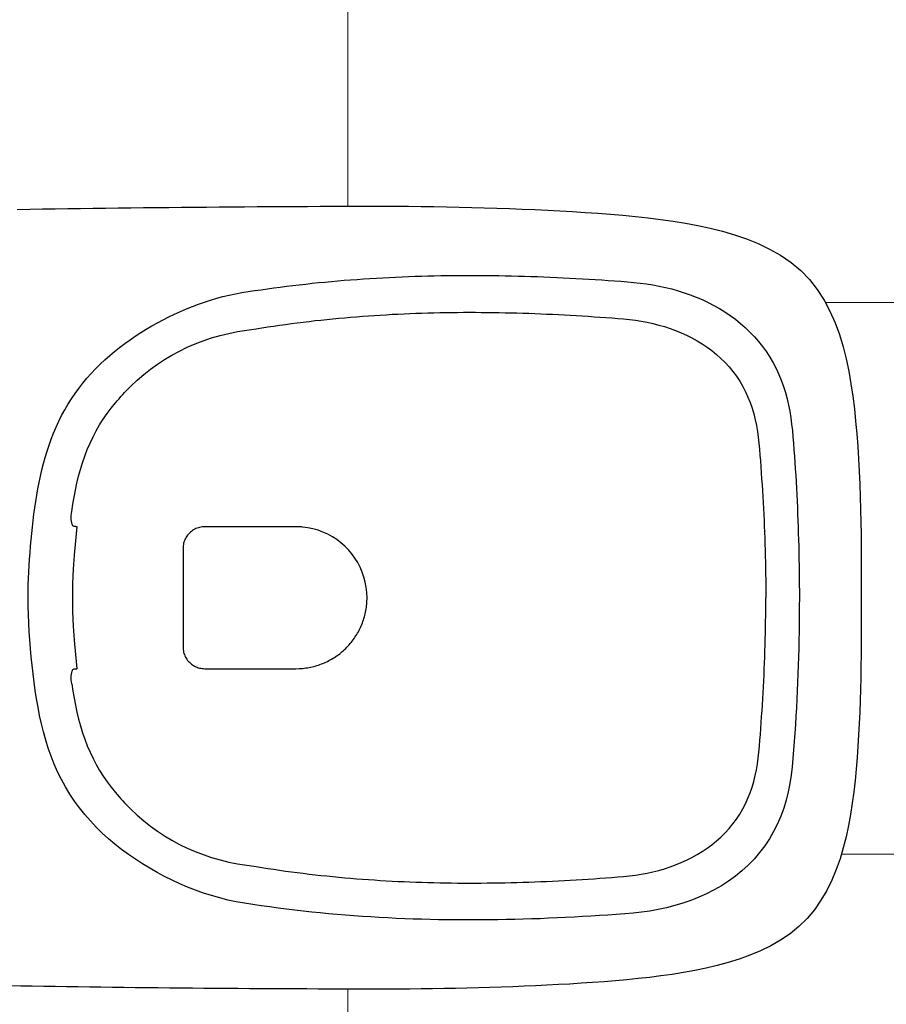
# Model space of a CAD drawing. Header units: millimetres. Extents: x -604189 to 881711, y -381903 to -7297.
# Tile 390 of 656: x -581944 to -581545, y -165205 to -164752. Entities that reach past the tile are written whole.
import ezdxf

# ---------------------------------------------------------------- set-up
doc = ezdxf.new("R2010")
doc.units = ezdxf.units.MM
doc.header["$LTSCALE"] = 100
doc.linetypes.add('0.5_0.5', pattern=[1, 0.5, -0.5])
doc.linetypes.add('ACAD_ISO04W100', pattern=[30.5, 24, -3, 0.5, -3])
doc.layers.get('Defpoints').update_dxf_attribs({"color": 30})
doc.layers.add('OPIS', color=7, linetype='Continuous')
doc.layers.add('strop osie', color=80, linetype='ACAD_ISO04W100', lineweight=5)
doc.styles.get("Standard").update_dxf_attribs({"font": 'romans.shx', "width": 0.5})
doc.dimstyles.new('1 50', dxfattribs={"dimtxt": 150, "dimasz": 80, "dimexe": 1, "dimexo": 1, "dimgap": 20, "dimtad": 1, "dimdec": 0, "dimlfac": 0.1, "dimtxsty": 'Standard', "dimblk": 'ARCHTICK', "dimcen": 200, "dimclrd": 2, "dimadec": 1, "dimazin": 0, "dimtfac": 1, "dimtdec": 0, "dimtmove": 0, "dimatfit": 3, "dimldrblk": 'ARCHTICK', "dimfxl": 120, "dimfxlon": 1, "dimtfill": 1, "dimarcsym": 0})

# ---------------------------------------------------------------- blocks, each defined once
blk = doc.blocks.new('_ArchTick')
at = {"layer": 'strop osie', "color": 0, "const_width": 0.15}
blk.add_lwpolyline([(-0.5, -0.5), (0.5, 0.5)], dxfattribs=at)
blk = doc.blocks.new('*D3294')
at = {"layer": 'Defpoints', "color": 0, "linetype": 'ByBlock', "lineweight": 5, "transparency": 16777216}
for p in [(-595783.13, -159420.3), (-593748.92, -159420.3), (-552118.94, -179940.3)]:
    blk.add_point(p, dxfattribs=at)
at = {"layer": 'OPIS', "color": 0, "linetype": 'Continuous', "lineweight": -2, "transparency": 16777216}
for p, q in [((-595723.13, -159420.3), (-595784.13, -159420.3)), ((-595723.13, -179940.3), (-595784.13, -179940.3))]:
    blk.add_line(p, q, dxfattribs=at)
at = {"layer": 'OPIS', "color": 2, "lineweight": -2, "transparency": 16777216}
blk.add_line((-595783.13, -179940.3), (-595783.13, -159420.3), dxfattribs=at)
at = {"layer": 'OPIS', "color": 2, "linetype": 'ByBlock', "lineweight": -2, "transparency": 16777216, "xscale": 80, "yscale": 80, "zscale": 80}
for p, rotation in [((-595783.13, -159420.3), 90), ((-595783.13, -179940.3), 270)]:
    blk.add_blockref('_ArchTick', p, dxfattribs=dict(at, rotation=rotation))
at = {"layer": 'OPIS', "color": 0, "linetype": 'ByBlock', "lineweight": 13, "transparency": 16777216, "insert": (-595878.13, -169680.3), "char_height": 150, "attachment_point": 5, "rotation": 90, "bg_fill": 3, "box_fill_scale": 1.1, "bg_fill_color": 256, "bg_fill_true_color": 13158600, "bg_fill_transparency": 0}
blk.add_mtext('2052', dxfattribs=at)

msp = doc.modelspace()

# ---------------------------------------------------------------- dimensions: what is measured, and where the dimension line sits
at = {"layer": 'OPIS', "color": 0, "linetype": 'ByBlock', "lineweight": 13}
dim = msp.add_linear_dim(base=(-595783.13, -159420.3), p1=(-552118.94, -179940.3), p2=(-593748.92, -159420.3), angle=90, dimstyle='1 50', override={"dimtmove": 1, "dimfxl": 60, "dimarcsym": 1}, dxfattribs=at)
dim.commit()
dim.dimension.update_dxf_attribs({"geometry": '*D3294', "text_midpoint": (-595878.13, -169680.3)})

# ---------------------------------------------------------------- next in the draw order: hatches: boundary and pattern name
at = {"layer": 'OPIS', "linetype": '0.5_0.5', "lineweight": 13}
h = msp.add_hatch(dxfattribs=at)
h.set_pattern_fill('ANSI37', color=0, scale=130)
h.set_pattern_definition([(45, (-597218.54, 256668.8), (-291.85832, 291.85832), []), (135, (-597218.54, 256668.8), (-291.85832, -291.85832), [])])
edge = h.paths.add_edge_path(flags=16)
edge.add_line((-570958.92, -168985.28), (-571058.92, -168985.28))
edge.add_line((-571058.92, -168985.28), (-572598.92, -168985.28))
edge.add_line((-572598.92, -168985.28), (-572598.92, -170470.3))
edge.add_line((-572598.92, -170470.3), (-570825.76, -170470.3))
edge.add_arc((-570508.92, -170339.1), 342.94, 180, 202.4936, ccw=False)
edge.add_arc((-570508.92, -170339.1), 342.94, 90, 180, ccw=False)
edge.add_line((-570508.92, -169996.16), (-570508.92, -169764.7))
edge.add_arc((-570058.92, -168985.28), 900, 180, 240, ccw=False)
edge = h.paths.add_edge_path(flags=17)
edge.add_line((-569358.92, -170085.28), (-569358.92, -168985.28))
edge.add_line((-569358.92, -168985.28), (-569358.92, -168985.28))
edge.add_line((-569358.92, -168985.28), (-569958.92, -168985.28))
edge.add_line((-569958.92, -168985.28), (-570058.92, -168985.28))
edge.add_line((-570058.92, -168985.28), (-570058.92, -168925.28))
edge.add_line((-570058.92, -168925.28), (-569958.92, -168925.28))
edge.add_line((-569958.92, -168925.28), (-569958.92, -168865.28))
edge.add_line((-569958.92, -168865.28), (-569358.92, -168865.28))
edge.add_line((-569358.92, -168865.28), (-569358.92, -166865.28))
edge.add_line((-569358.92, -166865.28), (-574098.92, -166865.29))
edge.add_line((-574098.92, -166865.29), (-574098.91, -171970.3))
edge.add_line((-574098.91, -171970.3), (-572608.91, -171970.3))
edge.add_line((-572608.91, -171970.3), (-571504.91, -170590.3))
edge.add_line((-571504.91, -170590.3), (-572718.92, -170590.3))
edge.add_line((-572718.92, -170590.3), (-572718.92, -168865.28))
edge.add_line((-572718.92, -168865.28), (-571058.92, -168865.28))
edge.add_line((-571058.92, -168865.28), (-571058.92, -168925.28))
edge.add_line((-571058.92, -168925.28), (-570958.92, -168925.28))
edge.add_line((-570958.92, -168925.28), (-570958.92, -168985.28))
edge.add_arc((-570058.92, -168985.28), 900, 180, 240)
edge.add_line((-570508.92, -169764.7), (-570508.92, -169996.16))
edge.add_arc((-570508.92, -170339.1), 342.94, 0, 90, ccw=False)
edge.add_arc((-570508.92, -170339.1), 342.94, 208.9799, 360, ccw=False)
edge.add_line((-570808.91, -170505.25), (-570808.91, -171171.09))
edge.add_arc((-570808.91, -171220.3), 49.21, 0, 90, ccw=False)
edge.add_arc((-570808.91, -171220.3), 49.21, 270, 360, ccw=False)
edge.add_line((-570808.91, -171269.51), (-570808.91, -171970.3))
edge.add_line((-570808.91, -171970.3), (-569358.91, -171970.3))
edge.add_line((-569358.91, -171970.3), (-569358.92, -170085.28))
h.paths.add_polyline_path([(-561118.92, -159870.3), (-590334.66, -159870.3), (-590334.66, -161470.3), (-562318.92, -161470.3), (-562318.92, -172095.29), (-561118.92, -172095.29), (-561118.92, -168350.3), (-552073.92, -168350.3), (-552073.92, -167150.3), (-561118.92, -167150.3)])
h.paths.add_polyline_path([(-572856.93, -169813.68), (-569451.07, -169813.68), (-569451.07, -169408.68), (-572856.93, -169408.68)], flags=16)
at = {"layer": 'OPIS', "linetype": 'ByBlock', "lineweight": 15}
h = msp.add_hatch(dxfattribs=at)
h.set_pattern_fill('ANSI37', color=0, scale=80, angle=45)
h.set_pattern_definition([(90, (-298582.96, 32475.8), (-254, 0), []), (180, (-298582.96, 32475.8), (-3e-14, -254), [])])
edge = h.paths.add_edge_path()
edge.add_arc((-579589.09, -167378.93), 50, 0, 90)
edge.add_line((-579589.09, -167328.93), (-579794.09, -167328.93))
edge.add_arc((-579794.09, -167378.93), 50, 89.9996, 180)
edge.add_line((-579844.09, -167378.93), (-579844.09, -167822.93))
edge.add_arc((-579794.09, -167822.93), 50, 180, 270)
edge.add_line((-579794.09, -167872.93), (-579589.09, -167872.93))
edge.add_arc((-579589.09, -167822.93), 50, 270.0014, 360)
edge.add_line((-579539.09, -167822.93), (-579539.09, -167378.93))
edge = h.paths.add_edge_path()
edge.add_arc((-579589.09, -167378.93), 50, 0, 90)
edge.add_line((-579589.09, -167328.93), (-579794.09, -167328.93))
edge.add_arc((-579794.09, -167378.93), 50, 89.9996, 180)
edge.add_line((-579844.09, -167378.93), (-579844.09, -167822.93))
edge.add_arc((-579794.09, -167822.93), 50, 180, 270)
edge.add_line((-579794.09, -167872.93), (-579589.09, -167872.93))
edge.add_arc((-579589.09, -167822.93), 50, 270.0014, 360)
edge.add_line((-579539.09, -167822.93), (-579539.09, -167378.93))
edge = h.paths.add_edge_path()
edge.add_line((-579899.09, -167300.93), (-579424.09, -167300.93))
edge.add_line((-579424.09, -167300.93), (-579424.09, -167900.93))
edge.add_line((-579424.09, -167900.93), (-579898.79, -167900.93))
edge.add_arc((-579899.09, -167892.94), 8, 180, 272.1285, ccw=False)
edge.add_line((-579907.09, -167892.94), (-579907.09, -167308.93))
edge.add_arc((-579899.09, -167308.93), 8, 90.0036, 180, ccw=False)
h.paths.add_polyline_path([(-581519.93, -164217.83), (-581520, -164223.09), (-581520.08, -164228.35), (-581520.16, -164233.62), (-581520.24, -164238.88), (-581520.32, -164244.14), (-581520.4, -164249.41), (-581520.49, -164254.67), (-581520.58, -164259.93), (-581520.67, -164265.19), (-581520.77, -164270.46), (-581520.86, -164275.72), (-581520.96, -164280.98), (-581521.06, -164286.24), (-581521.17, -164291.51), (-581521.28, -164296.77), (-581521.39, -164302.03), (-581521.5, -164307.29), (-581521.61, -164312.56), (-581521.73, -164317.82), (-581521.85, -164323.08), (-581521.97, -164328.34), (-581522.1, -164333.6), (-581522.22, -164338.87), (-581522.35, -164344.13), (-581522.49, -164349.39), (-581522.62, -164354.65), (-581522.76, -164359.91), (-581522.9, -164365.17), (-581523.04, -164370.44), (-581523.19, -164375.7), (-581523.34, -164380.96), (-581523.49, -164386.22), (-581523.64, -164391.48), (-581523.8, -164396.74), (-581523.95, -164402), (-581874.49, -164402), (-581874.66, -164396.2), (-581874.83, -164390.39), (-581875, -164384.59), (-581875.17, -164378.78), (-581875.33, -164372.98), (-581875.49, -164367.17), (-581875.64, -164361.36), (-581875.8, -164355.56), (-581875.95, -164349.75), (-581876.09, -164343.95), (-581876.23, -164338.14), (-581876.37, -164332.33), (-581876.51, -164326.53), (-581876.65, -164320.72), (-581876.78, -164314.91), (-581876.9, -164309.11), (-581877.03, -164303.3), (-581877.15, -164297.49), (-581877.27, -164291.69), (-581877.38, -164285.88), (-581877.5, -164280.07), (-581877.61, -164274.27), (-581877.71, -164268.46), (-581877.82, -164262.65), (-581877.92, -164256.85), (-581878.01, -164251.04), (-581878.11, -164245.23), (-581878.2, -164239.42), (-581878.29, -164233.62), (-581878.37, -164227.81), (-581878.45, -164222), (-581878.53, -164216.2), (-581878.61, -164210.39), (-581878.68, -164204.58), (-581878.75, -164198.77), (-581878.82, -164192.97), (-581878.88, -164187.16), (-581878.94, -164181.35), (-581879, -164175.54), (-581879.05, -164169.74), (-581879.1, -164163.93), (-581879.15, -164158.12), (-581879.19, -164152.31), (-581879.23, -164146.5), (-581879.27, -164140.7), (-581879.3, -164134.89), (-581879.33, -164129.08), (-581879.36, -164123.27), (-581879.39, -164117.46), (-581879.41, -164111.66), (-581879.44, -164105.85), (-581879.46, -164100.04), (-581879.47, -164094.23), (-581879.48, -164088.43), (-581879.47, -164082.62), (-581879.45, -164076.81), (-581879.41, -164071), (-581879.35, -164065.19), (-581879.27, -164059.39), (-581879.17, -164053.58), (-581879.05, -164047.77), (-581878.92, -164041.97), (-581878.76, -164036.16), (-581878.58, -164030.36), (-581878.38, -164024.55), (-581878.16, -164018.75), (-581877.91, -164012.94), (-581877.64, -164007.14), (-581877.34, -164001.34), (-581877.01, -163995.54), (-581876.64, -163989.75), (-581876.24, -163983.95), (-581875.8, -163978.16), (-581875.3, -163972.38), (-581874.75, -163966.59), (-581874.13, -163960.82), (-581873.42, -163955.06), (-581872.6, -163949.31), (-581871.67, -163943.57), (-581870.6, -163937.87), (-581869.36, -163932.19), (-581867.94, -163926.56), (-581866.3, -163920.99), (-581864.42, -163915.5), (-581862.25, -163910.11), (-581859.74, -163904.87), (-581856.87, -163899.82), (-581853.58, -163895.04), (-581849.85, -163890.59), (-581845.67, -163886.56), (-581841.11, -163882.98), (-581836.22, -163879.83), (-581831.1, -163877.11), (-581825.78, -163874.76), (-581820.34, -163872.76), (-581814.78, -163871.06), (-581809.15, -163869.64), (-581803.47, -163868.44), (-581797.75, -163867.44), (-581792, -163866.6), (-581786.23, -163865.9), (-581780.46, -163865.3), (-581774.67, -163864.78), (-581768.88, -163864.33), (-581763.09, -163863.96), (-581757.29, -163863.65), (-581751.49, -163863.39), (-581745.68, -163863.19), (-581739.87, -163863.03), (-581734.07, -163862.91), (-581728.26, -163862.82), (-581722.45, -163862.76), (-581716.65, -163862.73), (-581710.84, -163862.71), (-581705.03, -163862.7), (-581699.22, -163862.7), (-581693.96, -163862.7), (-581688.69, -163862.7), (-581683.43, -163862.72), (-581678.17, -163862.74), (-581672.9, -163862.79), (-581667.64, -163862.85), (-581662.38, -163862.94), (-581657.12, -163863.06), (-581651.86, -163863.22), (-581646.6, -163863.41), (-581641.34, -163863.64), (-581636.08, -163863.92), (-581630.83, -163864.25), (-581625.58, -163864.63), (-581620.33, -163865.08), (-581615.1, -163865.59), (-581609.86, -163866.17), (-581604.64, -163866.85), (-581599.44, -163867.64), (-581594.26, -163868.58), (-581589.12, -163869.68), (-581584.01, -163870.97), (-581578.97, -163872.47), (-581574.01, -163874.23), (-581569.15, -163876.26), (-581564.44, -163878.59), (-581559.9, -163881.25), (-581555.58, -163884.27), (-581551.55, -163887.65), (-581547.86, -163891.39), (-581544.53, -163895.47), (-581541.57, -163899.82), (-581538.95, -163904.39), (-581536.64, -163909.11), (-581534.61, -163913.97), (-581532.82, -163918.92), (-581531.24, -163923.94), (-581529.85, -163929.02), (-581528.64, -163934.14), (-581527.56, -163939.29), (-581526.62, -163944.47), (-581525.78, -163949.66), (-581525.05, -163954.88), (-581524.4, -163960.1), (-581523.82, -163965.33), (-581523.3, -163970.57), (-581522.84, -163975.81), (-581522.42, -163981.06), (-581522.04, -163986.31), (-581521.69, -163991.56), (-581521.36, -163996.81), (-581521.07, -164002.07), (-581520.8, -164007.32), (-581520.55, -164012.58), (-581520.32, -164017.84), (-581520.12, -164023.1), (-581519.93, -164028.36), (-581519.76, -164033.62), (-581519.61, -164038.88), (-581519.47, -164044.14), (-581519.35, -164049.41), (-581519.25, -164054.67), (-581519.17, -164059.93), (-581519.1, -164065.19), (-581519.04, -164070.46), (-581519, -164075.72), (-581518.98, -164080.98), (-581518.96, -164086.25), (-581518.96, -164091.51), (-581518.97, -164096.77), (-581518.99, -164102.04), (-581519.01, -164107.3), (-581519.03, -164112.56), (-581519.06, -164117.83), (-581519.08, -164123.09), (-581519.11, -164128.35), (-581519.13, -164133.62), (-581519.16, -164138.88), (-581519.2, -164144.14), (-581519.23, -164149.41), (-581519.27, -164154.67), (-581519.31, -164159.93), (-581519.35, -164165.2), (-581519.4, -164170.46), (-581519.45, -164175.72), (-581519.5, -164180.99), (-581519.55, -164186.25), (-581519.61, -164191.51), (-581519.67, -164196.78), (-581519.73, -164202.04), (-581519.79, -164207.3), (-581519.86, -164212.57)])
h.paths.add_polyline_path([(-582118.92, -164407.05), (-579418.92, -164407.05), (-579418.92, -162910.78), (-582118.92, -162910.78)])
h.paths.add_polyline_path([(-581950.72, -164839.22), (-581944.91, -164839.13), (-581939.1, -164839.03), (-581933.3, -164838.94), (-581927.49, -164838.85), (-581921.68, -164838.77), (-581915.87, -164838.69), (-581910.07, -164838.61), (-581904.26, -164838.53), (-581898.45, -164838.46), (-581892.64, -164838.39), (-581886.84, -164838.32), (-581881.03, -164838.26), (-581875.22, -164838.2), (-581869.41, -164838.14), (-581863.61, -164838.09), (-581857.8, -164838.04), (-581851.99, -164837.99), (-581846.18, -164837.95), (-581840.37, -164837.91), (-581834.57, -164837.87), (-581828.76, -164837.84), (-581822.95, -164837.81), (-581817.14, -164837.78), (-581811.34, -164837.75), (-581805.53, -164837.73), (-581799.72, -164837.7), (-581793.91, -164837.68), (-581788.1, -164837.67), (-581782.3, -164837.66), (-581776.49, -164837.67), (-581770.68, -164837.69), (-581764.87, -164837.73), (-581759.06, -164837.79), (-581753.26, -164837.87), (-581747.45, -164837.97), (-581741.64, -164838.09), (-581735.84, -164838.22), (-581730.03, -164838.38), (-581724.23, -164838.56), (-581718.42, -164838.76), (-581712.62, -164838.98), (-581706.81, -164839.23), (-581701.01, -164839.5), (-581695.21, -164839.8), (-581689.41, -164840.13), (-581683.62, -164840.5), (-581677.82, -164840.9), (-581672.03, -164841.35), (-581666.25, -164841.84), (-581660.46, -164842.39), (-581654.69, -164843.01), (-581648.93, -164843.72), (-581643.18, -164844.54), (-581637.44, -164845.47), (-581631.74, -164846.54), (-581626.06, -164847.78), (-581620.43, -164849.2), (-581614.86, -164850.84), (-581609.37, -164852.72), (-581603.98, -164854.9), (-581598.74, -164857.4), (-581593.69, -164860.27), (-581588.91, -164863.56), (-581584.46, -164867.29), (-581580.43, -164871.47), (-581576.85, -164876.04), (-581573.7, -164880.92), (-581570.98, -164886.04), (-581568.63, -164891.36), (-581566.63, -164896.8), (-581564.93, -164902.36), (-581563.51, -164907.99), (-581562.31, -164913.67), (-581561.31, -164919.39), (-581560.47, -164925.14), (-581559.77, -164930.91), (-581559.17, -164936.68), (-581558.65, -164942.47), (-581558.2, -164948.26), (-581557.83, -164954.05), (-581557.52, -164959.85), (-581557.26, -164965.66), (-581557.06, -164971.46), (-581556.9, -164977.27), (-581556.78, -164983.07), (-581556.69, -164988.88), (-581556.63, -164994.69), (-581556.6, -165000.5), (-581556.58, -165006.3), (-581556.57, -165012.11), (-581556.57, -165017.92), (-581556.57, -165023.18), (-581556.57, -165028.45), (-581556.59, -165033.71), (-581556.61, -165038.97), (-581556.66, -165044.24), (-581556.72, -165049.5), (-581556.81, -165054.76), (-581556.93, -165060.02), (-581557.09, -165065.29), (-581557.28, -165070.55), (-581557.51, -165075.8), (-581557.79, -165081.06), (-581558.12, -165086.31), (-581558.5, -165091.56), (-581558.95, -165096.81), (-581559.46, -165102.05), (-581560.04, -165107.28), (-581560.72, -165112.5), (-581561.51, -165117.7), (-581562.45, -165122.88), (-581563.55, -165128.03), (-581564.84, -165133.13), (-581566.34, -165138.17), (-581568.1, -165143.13), (-581570.13, -165147.99), (-581572.46, -165152.71), (-581575.12, -165157.24), (-581578.14, -165161.56), (-581581.52, -165165.59), (-581585.26, -165169.28), (-581589.34, -165172.61), (-581593.69, -165175.57), (-581598.26, -165178.19), (-581602.98, -165180.5), (-581607.84, -165182.53), (-581612.79, -165184.32), (-581617.81, -165185.9), (-581622.89, -165187.29), (-581628.01, -165188.51), (-581633.16, -165189.58), (-581638.34, -165190.52), (-581643.53, -165191.36), (-581648.75, -165192.09), (-581653.97, -165192.74), (-581659.2, -165193.32), (-581664.44, -165193.84), (-581669.68, -165194.3), (-581674.93, -165194.72), (-581680.18, -165195.1), (-581685.43, -165195.46), (-581690.68, -165195.78), (-581695.94, -165196.07), (-581701.19, -165196.34), (-581706.45, -165196.59), (-581711.71, -165196.82), (-581716.97, -165197.03), (-581722.23, -165197.21), (-581727.49, -165197.38), (-581732.75, -165197.53), (-581738.01, -165197.67), (-581743.28, -165197.79), (-581748.54, -165197.89), (-581753.8, -165197.97), (-581759.06, -165198.05), (-581764.33, -165198.1), (-581769.59, -165198.14), (-581774.85, -165198.17), (-581780.12, -165198.18), (-581785.38, -165198.18), (-581790.64, -165198.17), (-581795.91, -165198.15), (-581801.17, -165198.13), (-581806.43, -165198.11), (-581811.7, -165198.08), (-581816.96, -165198.06), (-581822.22, -165198.03), (-581827.49, -165198.01), (-581832.75, -165197.98), (-581838.01, -165197.94), (-581843.28, -165197.91), (-581848.54, -165197.87), (-581853.8, -165197.83), (-581859.07, -165197.79), (-581864.33, -165197.74), (-581869.59, -165197.69), (-581874.86, -165197.64), (-581880.12, -165197.59), (-581885.38, -165197.53), (-581890.65, -165197.47), (-581895.91, -165197.41), (-581901.17, -165197.35), (-581906.44, -165197.28), (-581911.7, -165197.21), (-581916.96, -165197.14), (-581922.23, -165197.06), (-581927.49, -165196.99), (-581932.75, -165196.91), (-581938.01, -165196.82), (-581943.28, -165196.74), (-581948.54, -165196.65), (-581953.8, -165196.56), (-581959.06, -165196.47), (-581964.33, -165196.38), (-581969.59, -165196.28), (-581974.85, -165196.18), (-581980.11, -165196.08), (-581985.38, -165195.97), (-581990.64, -165195.86), (-581995.9, -165195.76), (-582001.16, -165195.64), (-582006.43, -165195.53), (-582011.69, -165195.41), (-582016.95, -165195.29), (-582022.21, -165195.17), (-582027.47, -165195.04), (-582032.74, -165194.92), (-582038, -165194.79), (-582043.26, -165194.65), (-582048.52, -165194.52), (-582053.78, -165194.38), (-582059.04, -165194.24), (-582064.31, -165194.1), (-582069.57, -165193.95), (-582074.83, -165193.8), (-582080.09, -165193.65), (-582085.35, -165193.5), (-582090.61, -165193.35), (-582095.87, -165193.19), (-582095.87, -164842.65), (-582090.07, -164842.48), (-582084.26, -164842.31), (-582078.46, -164842.14), (-582072.65, -164841.97), (-582066.85, -164841.81), (-582061.04, -164841.65), (-582055.23, -164841.5), (-582049.43, -164841.35), (-582043.62, -164841.2), (-582037.82, -164841.05), (-582032.01, -164840.91), (-582026.2, -164840.77), (-582020.4, -164840.63), (-582014.59, -164840.5), (-582008.78, -164840.36), (-582002.98, -164840.24), (-581997.17, -164840.11), (-581991.37, -164839.99), (-581985.56, -164839.87), (-581979.75, -164839.76), (-581973.94, -164839.64), (-581968.14, -164839.53), (-581962.33, -164839.43), (-581956.52, -164839.32)])
edge = h.paths.add_edge_path()
edge.add_arc((-581748.92, -162268.54), 50, 0, 90.0004)
edge.add_line((-581748.92, -162218.54), (-581953.92, -162218.54))
edge.add_arc((-581953.92, -162268.54), 50, 90.0009, 180)
edge.add_line((-582003.92, -162268.54), (-582003.92, -162712.54))
edge.add_arc((-581953.92, -162712.54), 50, 180, 270.0022)
edge.add_line((-581953.92, -162762.54), (-581748.92, -162762.54))
edge.add_arc((-581748.92, -162712.54), 50, 270.0009, 360)
edge.add_line((-581698.92, -162712.54), (-581698.92, -162268.54))
edge = h.paths.add_edge_path()
edge.add_arc((-581748.92, -161668.54), 50, 0, 90.0004)
edge.add_line((-581748.92, -161618.54), (-581953.92, -161618.54))
edge.add_arc((-581953.92, -161668.54), 50, 90.0009, 180)
edge.add_line((-582003.92, -161668.54), (-582003.92, -162112.54))
edge.add_arc((-581953.92, -162112.54), 50, 180, 270.0022)
edge.add_line((-581953.92, -162162.54), (-581748.92, -162162.54))
edge.add_arc((-581748.92, -162112.54), 50, 270.0009, 360)
edge.add_line((-581698.92, -162112.54), (-581698.92, -161668.54))
h.paths.add_polyline_path([(-582118.92, -162790.54), (-579418.92, -162790.54), (-579418.92, -161590.54), (-582118.92, -161590.54)])
edge = h.paths.add_edge_path()
edge.add_arc((-579794.09, -168270), 50, 89.9996, 180)
edge.add_line((-579844.09, -168270), (-579844.09, -168714))
edge.add_arc((-579794.09, -168714), 50, 180, 270)
edge.add_line((-579794.09, -168764), (-579589.09, -168764))
edge.add_arc((-579589.09, -168714), 50, 270.0014, 360)
edge.add_line((-579539.09, -168714), (-579539.09, -168270))
edge.add_arc((-579589.09, -168270), 50, 0, 90)
edge.add_line((-579589.09, -168220), (-579794.09, -168220))
edge = h.paths.add_edge_path()
edge.add_arc((-579589.09, -169161.08), 50, 0, 90)
edge.add_line((-579589.09, -169111.08), (-579794.09, -169111.08))
edge.add_arc((-579794.09, -169161.08), 50, 89.9996, 180)
edge.add_line((-579844.09, -169161.08), (-579844.09, -169605.08))
edge.add_arc((-579794.09, -169605.08), 50, 180, 270)
edge.add_line((-579794.09, -169655.08), (-579589.09, -169655.08))
edge.add_arc((-579589.09, -169605.08), 50, 270.0014, 360)
edge.add_line((-579539.09, -169605.08), (-579539.09, -169161.08))
edge = h.paths.add_edge_path()
edge.add_arc((-579794.09, -170052.15), 50, 89.9996, 180)
edge.add_line((-579844.09, -170052.15), (-579844.09, -170496.15))
edge.add_arc((-579794.09, -170496.15), 50, 180, 270)
edge.add_line((-579794.09, -170546.15), (-579589.09, -170546.15))
edge.add_arc((-579589.09, -170496.15), 50, 270.0014, 360)
edge.add_line((-579539.09, -170496.15), (-579539.09, -170052.15))
edge.add_arc((-579589.09, -170052.15), 50, 0, 90)
edge.add_line((-579589.09, -170002.15), (-579794.09, -170002.15))
edge = h.paths.add_edge_path()
edge.add_arc((-579794.09, -170943.22), 50, 89.9996, 180)
edge.add_line((-579844.09, -170943.22), (-579844.09, -171387.22))
edge.add_arc((-579794.09, -171387.22), 50, 180, 270)
edge.add_line((-579794.09, -171437.22), (-579589.09, -171437.22))
edge.add_arc((-579589.09, -171387.22), 50, 270.0014, 360)
edge.add_line((-579539.09, -171387.22), (-579539.09, -170943.22))
edge.add_arc((-579589.09, -170943.22), 50, 0, 90)
edge.add_line((-579589.09, -170893.22), (-579794.09, -170893.22))
h.paths.add_polyline_path([(-579418.92, -164527.29), (-582118.92, -164527.29), (-582118.92, -171970.3), (-579418.92, -171970.3)])

# ---------------------------------------------------------------- next in the draw order: linework, layer by layer
at = {"color": 0}
for points in [[(-581944.91, -164839.13), (-581939.1, -164839.03), (-581933.3, -164838.94), (-581927.49, -164838.85), (-581921.68, -164838.77), (-581915.87, -164838.69), (-581910.07, -164838.61), (-581904.26, -164838.53), (-581898.45, -164838.46), (-581892.64, -164838.39), (-581886.84, -164838.32), (-581881.03, -164838.26), (-581875.22, -164838.2), (-581869.41, -164838.14), (-581863.61, -164838.09), (-581857.8, -164838.04), (-581851.99, -164837.99), (-581846.18, -164837.95), (-581840.37, -164837.91), (-581834.57, -164837.87), (-581828.76, -164837.84), (-581822.95, -164837.81), (-581817.14, -164837.78), (-581811.34, -164837.75), (-581805.53, -164837.73), (-581799.72, -164837.7), (-581793.91, -164837.68), (-581788.1, -164837.67), (-581782.3, -164837.66), (-581776.49, -164837.67), (-581770.68, -164837.69), (-581764.87, -164837.73), (-581759.06, -164837.79), (-581753.26, -164837.87), (-581747.45, -164837.97), (-581741.64, -164838.09), (-581735.84, -164838.22), (-581730.03, -164838.38), (-581724.23, -164838.56), (-581718.42, -164838.76), (-581712.62, -164838.98), (-581706.81, -164839.23), (-581701.01, -164839.5), (-581695.21, -164839.8), (-581689.41, -164840.13), (-581683.62, -164840.5), (-581677.82, -164840.9), (-581672.03, -164841.35), (-581666.25, -164841.84), (-581660.46, -164842.39), (-581654.69, -164843.01), (-581648.93, -164843.72), (-581643.18, -164844.54), (-581637.44, -164845.47), (-581631.74, -164846.54), (-581626.06, -164847.78), (-581620.43, -164849.2), (-581614.86, -164850.84), (-581609.37, -164852.72), (-581603.98, -164854.9), (-581598.74, -164857.4), (-581593.69, -164860.27), (-581588.91, -164863.56), (-581584.46, -164867.29), (-581580.43, -164871.47), (-581576.85, -164876.04), (-581573.7, -164880.92), (-581570.98, -164886.04), (-581568.63, -164891.36), (-581566.63, -164896.8), (-581564.93, -164902.36), (-581563.51, -164907.99), (-581562.31, -164913.67), (-581561.31, -164919.39), (-581560.47, -164925.14), (-581559.77, -164930.91), (-581559.17, -164936.68), (-581558.65, -164942.47), (-581558.2, -164948.26), (-581557.83, -164954.05), (-581557.52, -164959.85), (-581557.26, -164965.66), (-581557.06, -164971.46), (-581556.9, -164977.27), (-581556.78, -164983.07), (-581556.69, -164988.88), (-581556.63, -164994.69), (-581556.6, -165000.5), (-581556.58, -165006.3), (-581556.57, -165012.11), (-581556.57, -165017.92), (-581556.57, -165023.18), (-581556.57, -165028.45), (-581556.59, -165033.71), (-581556.61, -165038.97), (-581556.66, -165044.24), (-581556.72, -165049.5), (-581556.81, -165054.76), (-581556.93, -165060.02), (-581557.09, -165065.29), (-581557.28, -165070.55), (-581557.51, -165075.8), (-581557.79, -165081.06), (-581558.12, -165086.31), (-581558.5, -165091.56), (-581558.95, -165096.81), (-581559.46, -165102.05), (-581560.04, -165107.28), (-581560.72, -165112.5), (-581561.51, -165117.7), (-581562.45, -165122.88), (-581563.55, -165128.03), (-581564.84, -165133.13), (-581566.34, -165138.17), (-581568.1, -165143.13), (-581570.13, -165147.99), (-581572.46, -165152.71), (-581575.12, -165157.24), (-581578.14, -165161.56), (-581581.52, -165165.59), (-581585.26, -165169.28), (-581589.34, -165172.61), (-581593.69, -165175.57), (-581598.26, -165178.19), (-581602.98, -165180.5), (-581607.84, -165182.53), (-581612.79, -165184.32), (-581617.81, -165185.9), (-581622.89, -165187.29), (-581628.01, -165188.51), (-581633.16, -165189.58), (-581638.34, -165190.52), (-581643.53, -165191.36), (-581648.75, -165192.09), (-581653.97, -165192.74), (-581659.2, -165193.32), (-581664.44, -165193.84), (-581669.68, -165194.3), (-581674.93, -165194.72), (-581680.18, -165195.1), (-581685.43, -165195.46), (-581690.68, -165195.78), (-581695.94, -165196.07), (-581701.19, -165196.34), (-581706.45, -165196.59), (-581711.71, -165196.82), (-581716.97, -165197.03), (-581722.23, -165197.21), (-581727.49, -165197.38), (-581732.75, -165197.53), (-581738.01, -165197.67), (-581743.28, -165197.79), (-581748.54, -165197.89), (-581753.8, -165197.97), (-581759.06, -165198.05), (-581764.33, -165198.1), (-581769.59, -165198.14), (-581774.85, -165198.17), (-581780.12, -165198.18), (-581785.38, -165198.18), (-581790.64, -165198.17), (-581795.91, -165198.15), (-581801.17, -165198.13), (-581806.43, -165198.11), (-581811.7, -165198.08), (-581816.96, -165198.06), (-581822.22, -165198.03), (-581827.49, -165198.01), (-581832.75, -165197.98), (-581838.01, -165197.94), (-581843.28, -165197.91), (-581848.54, -165197.87), (-581853.8, -165197.83), (-581859.07, -165197.79), (-581864.33, -165197.74), (-581869.59, -165197.69), (-581874.86, -165197.64), (-581880.12, -165197.59), (-581885.38, -165197.53), (-581890.65, -165197.47), (-581895.91, -165197.41), (-581901.17, -165197.35), (-581906.44, -165197.28), (-581911.7, -165197.21), (-581916.96, -165197.14), (-581922.23, -165197.06), (-581927.49, -165196.99), (-581932.75, -165196.91), (-581938.01, -165196.82), (-581943.28, -165196.74), (-581948.54, -165196.65)], [(-581899.73, -164928.23), (-581898.91, -164927.26), (-581898.08, -164926.3), (-581897.23, -164925.35), (-581896.38, -164924.41), (-581895.52, -164923.48), (-581892.68, -164920.57), (-581889.75, -164917.81), (-581886.73, -164915.2), (-581883.62, -164912.74), (-581880.42, -164910.42), (-581877.14, -164908.25), (-581873.76, -164906.23), (-581870.29, -164904.36), (-581866.74, -164902.63), (-581863.09, -164901.05), (-581859.36, -164899.62), (-581855.54, -164898.34), (-581851.62, -164897.21), (-581847.62, -164896.22), (-581843.53, -164895.39), (-581839.35, -164894.7), (-581835.07, -164894.15), (-581832.37, -164893.68), (-581829.66, -164893.26), (-581826.94, -164892.85), (-581824.22, -164892.46), (-581821.51, -164892.08), (-581818.79, -164891.71), (-581816.07, -164891.35), (-581813.35, -164891.01), (-581810.62, -164890.68), (-581807.9, -164890.37), (-581805.18, -164890.07), (-581802.45, -164889.78), (-581799.72, -164889.51), (-581797, -164889.24), (-581794.27, -164889), (-581791.54, -164888.76), (-581788.81, -164888.54), (-581786.08, -164888.33), (-581783.35, -164888.13), (-581780.61, -164887.94), (-581777.88, -164887.77), (-581775.15, -164887.61), (-581772.42, -164887.45), (-581769.68, -164887.32), (-581766.95, -164887.19), (-581764.22, -164887.07), (-581761.48, -164886.97), (-581758.75, -164886.88), (-581756.01, -164886.79), (-581753.28, -164886.72), (-581750.55, -164886.66), (-581747.81, -164886.61), (-581745.08, -164886.58), (-581742.34, -164886.55), (-581739.61, -164886.53), (-581736.88, -164886.52), (-581734.14, -164886.52), (-581731.41, -164886.54), (-581728.68, -164886.56), (-581725.94, -164886.59), (-581723.21, -164886.64), (-581720.48, -164886.69), (-581717.75, -164886.75), (-581715.01, -164886.82), (-581712.28, -164886.9), (-581709.55, -164886.99), (-581706.82, -164887.09), (-581704.09, -164887.2), (-581701.36, -164887.31), (-581698.63, -164887.44), (-581695.9, -164887.57), (-581693.18, -164887.71), (-581690.45, -164887.86), (-581687.72, -164888.02), (-581684.99, -164888.19), (-581682.27, -164888.36), (-581679.54, -164888.54), (-581676.82, -164888.73), (-581674.09, -164888.93), (-581671.37, -164889.13), (-581668.64, -164889.34), (-581665.92, -164889.57), (-581663.2, -164889.84), (-581660.49, -164890.18), (-581657.79, -164890.61), (-581655.1, -164891.11), (-581652.44, -164891.7), (-581649.79, -164892.37), (-581647.16, -164893.13), (-581644.56, -164893.98), (-581642, -164894.91), (-581639.46, -164895.94), (-581636.97, -164897.07), (-581634.53, -164898.29), (-581632.13, -164899.61), (-581629.8, -164901.03), (-581627.53, -164902.56), (-581625.33, -164904.18), (-581623.21, -164905.91), (-581621.17, -164907.74), (-581619.23, -164909.66), (-581617.39, -164911.68), (-581615.65, -164913.79), (-581614.02, -164915.99), (-581612.52, -164918.28), (-581611.14, -164920.64), (-581609.88, -164923.07), (-581608.75, -164925.56), (-581607.74, -164928.11), (-581606.85, -164930.7), (-581606.08, -164933.32), (-581605.41, -164935.98), (-581604.85, -164938.66), (-581604.39, -164941.36), (-581604.01, -164944.07), (-581603.7, -164946.79), (-581603.44, -164949.52), (-581603.22, -164952.25), (-581603.01, -164954.98), (-581602.81, -164957.71), (-581602.61, -164960.44), (-581602.42, -164963.17), (-581602.23, -164965.91), (-581602.06, -164968.64), (-581601.89, -164971.38), (-581601.73, -164974.11), (-581601.59, -164976.85), (-581601.45, -164979.58), (-581601.33, -164982.32), (-581601.21, -164985.06), (-581601.11, -164987.8), (-581601.01, -164990.53), (-581600.92, -164993.27), (-581600.84, -164996.01), (-581600.77, -164998.75), (-581600.7, -165001.49), (-581600.65, -165004.23), (-581600.6, -165006.96), (-581600.56, -165009.7), (-581600.52, -165012.44), (-581600.49, -165015.18), (-581600.47, -165017.92)], [(-581919.87, -165057.65), (-581919.99, -165056.66), (-581920.06, -165055.69), (-581920.08, -165054.76), (-581920.06, -165053.9), (-581919.99, -165053.1), (-581919.88, -165052.41), (-581919.73, -165051.82), (-581919.54, -165051.35), (-581919.32, -165051.01), (-581919.07, -165050.79), (-581918.81, -165050.7), (-581918.67, -165050.69), (-581918.53, -165050.68), (-581918.4, -165050.67), (-581918.26, -165050.65), (-581918.12, -165050.64), (-581917.99, -165050.63), (-581917.85, -165050.62), (-581917.71, -165050.61), (-581917.57, -165050.6), (-581917.43, -165050.59), (-581917.3, -165050.58), (-581918, -165044.07), (-581918.58, -165037.54), (-581919.02, -165031.01), (-581919.29, -165024.47), (-581919.39, -165017.92), (-581919.29, -165011.37), (-581919.02, -165004.83), (-581918.58, -164998.3), (-581918, -164991.77), (-581917.3, -164985.26), (-581917.43, -164985.25), (-581917.57, -164985.24), (-581917.71, -164985.23), (-581917.85, -164985.22), (-581917.99, -164985.21), (-581918.12, -164985.2), (-581918.26, -164985.18), (-581918.4, -164985.17), (-581918.53, -164985.16), (-581918.67, -164985.15), (-581918.81, -164985.14), (-581919.07, -164985.05), (-581919.32, -164984.83), (-581919.54, -164984.48), (-581919.73, -164984.02), (-581919.88, -164983.43), (-581919.99, -164982.74), (-581920.06, -164981.94), (-581920.08, -164981.08), (-581920.06, -164980.15), (-581919.99, -164979.18), (-581919.87, -164978.19), (-581919.37, -164974.91), (-581918.81, -164971.65), (-581918.19, -164968.41), (-581917.49, -164965.19), (-581916.71, -164962.01), (-581915.85, -164958.87), (-581914.9, -164955.77), (-581913.85, -164952.71), (-581912.69, -164949.71), (-581911.44, -164946.76), (-581910.07, -164943.88), (-581908.6, -164941.06), (-581907.02, -164938.33), (-581905.34, -164935.68), (-581903.56, -164933.11), (-581901.69, -164930.63), (-581899.73, -164928.23)], [(-581783.99, -165017.92), (-581784.08, -165015.51), (-581784.34, -165013.11), (-581784.79, -165010.74), (-581785.4, -165008.41), (-581786.19, -165006.12), (-581787.14, -165003.91), (-581788.26, -165001.77), (-581789.53, -164999.71), (-581790.95, -164997.76), (-581792.5, -164995.92), (-581794.19, -164994.2), (-581796, -164992.6), (-581797.93, -164991.15), (-581799.95, -164989.84), (-581802.07, -164988.68), (-581804.27, -164987.68), (-581806.53, -164986.85), (-581808.86, -164986.19), (-581811.22, -164985.7), (-581813.61, -164985.38), (-581814.19, -164985.33), (-581814.78, -164985.29), (-581815.36, -164985.26), (-581815.94, -164985.25), (-581816.53, -164985.24), (-581817.11, -164985.24), (-581817.7, -164985.24), (-581818.28, -164985.24), (-581818.87, -164985.24), (-581819.45, -164985.24), (-581820.04, -164985.24), (-581820.62, -164985.24), (-581821.21, -164985.24), (-581822.38, -164985.24), (-581858.04, -164985.24), (-581858.62, -164985.24), (-581859.23, -164985.26), (-581859.83, -164985.31), (-581860.43, -164985.4), (-581861.03, -164985.53), (-581861.61, -164985.69), (-581862.18, -164985.89), (-581862.74, -164986.12), (-581863.29, -164986.39), (-581863.82, -164986.69), (-581864.33, -164987.02), (-581864.81, -164987.37), (-581865.28, -164987.76), (-581865.72, -164988.18), (-581866.14, -164988.62), (-581866.53, -164989.09), (-581866.89, -164989.57), (-581867.21, -164990.08), (-581867.51, -164990.61), (-581867.78, -164991.16), (-581868.01, -164991.72), (-581868.21, -164992.29), (-581868.37, -164992.87), (-581868.5, -164993.47), (-581868.59, -164994.07), (-581868.64, -164994.67), (-581868.66, -164995.28)], [(-581868.66, -164995.28), (-581868.66, -165034.74), (-581868.66, -165036.68), (-581868.66, -165037.33), (-581868.66, -165037.98), (-581868.66, -165038.62), (-581868.66, -165039.27), (-581868.66, -165039.92), (-581868.66, -165040.56), (-581868.64, -165041.17), (-581868.59, -165041.77), (-581868.5, -165042.37), (-581868.38, -165042.97), (-581868.22, -165043.56), (-581868.03, -165044.13), (-581867.8, -165044.69), (-581867.53, -165045.24), (-581867.23, -165045.76), (-581866.89, -165046.27), (-581866.53, -165046.76), (-581866.14, -165047.22), (-581865.72, -165047.66), (-581865.28, -165048.08), (-581864.82, -165048.47), (-581864.33, -165048.84), (-581863.82, -165049.17), (-581863.3, -165049.47), (-581862.75, -165049.74), (-581862.19, -165049.97), (-581861.62, -165050.17), (-581861.03, -165050.32), (-581860.44, -165050.44), (-581859.84, -165050.53), (-581859.23, -165050.58), (-581858.62, -165050.6)], [(-581899.73, -165107.6), (-581898.91, -165108.57), (-581898.08, -165109.53), (-581897.23, -165110.48), (-581896.38, -165111.42), (-581895.52, -165112.35), (-581892.68, -165115.26), (-581889.75, -165118.02), (-581886.73, -165120.63), (-581883.62, -165123.1), (-581880.42, -165125.41), (-581877.14, -165127.58), (-581873.76, -165129.6), (-581870.29, -165131.48), (-581866.74, -165133.2), (-581863.09, -165134.78), (-581859.36, -165136.21), (-581855.54, -165137.49), (-581851.62, -165138.62), (-581847.62, -165139.61), (-581843.53, -165140.45), (-581839.35, -165141.14), (-581835.07, -165141.68), (-581832.37, -165142.15), (-581829.66, -165142.58), (-581826.94, -165142.98), (-581824.22, -165143.38), (-581821.51, -165143.76), (-581818.79, -165144.13), (-581816.07, -165144.48), (-581813.35, -165144.82), (-581810.62, -165145.15), (-581807.9, -165145.47), (-581805.18, -165145.77), (-581802.45, -165146.05), (-581799.72, -165146.33), (-581797, -165146.59), (-581794.27, -165146.84), (-581791.54, -165147.07), (-581788.81, -165147.3), (-581786.08, -165147.51), (-581783.35, -165147.71), (-581780.61, -165147.89), (-581777.88, -165148.07), (-581775.15, -165148.23), (-581772.42, -165148.38), (-581769.68, -165148.52), (-581766.95, -165148.65), (-581764.22, -165148.76), (-581761.48, -165148.87), (-581758.75, -165148.96), (-581756.01, -165149.04), (-581753.28, -165149.11), (-581750.55, -165149.17), (-581747.81, -165149.22), (-581745.08, -165149.26), (-581742.34, -165149.29), (-581739.61, -165149.3), (-581736.88, -165149.31), (-581734.14, -165149.31), (-581731.41, -165149.3), (-581728.68, -165149.27), (-581725.94, -165149.24), (-581723.21, -165149.2), (-581720.48, -165149.15), (-581717.75, -165149.08), (-581715.01, -165149.01), (-581712.28, -165148.93), (-581709.55, -165148.84), (-581706.82, -165148.74), (-581704.09, -165148.64), (-581701.36, -165148.52), (-581698.63, -165148.4), (-581695.9, -165148.26), (-581693.18, -165148.12), (-581690.45, -165147.97), (-581687.72, -165147.81), (-581684.99, -165147.65), (-581682.27, -165147.47), (-581679.54, -165147.29), (-581676.82, -165147.1), (-581674.09, -165146.91), (-581671.37, -165146.71), (-581668.64, -165146.49), (-581665.92, -165146.26), (-581663.2, -165146), (-581660.49, -165145.65), (-581657.79, -165145.23), (-581655.1, -165144.72), (-581652.44, -165144.13), (-581649.79, -165143.46), (-581647.16, -165142.7), (-581644.56, -165141.86), (-581642, -165140.92), (-581639.46, -165139.89), (-581636.97, -165138.77), (-581634.53, -165137.54), (-581632.13, -165136.22), (-581629.8, -165134.8), (-581627.53, -165133.28), (-581625.33, -165131.65), (-581623.21, -165129.92), (-581621.17, -165128.1), (-581619.23, -165126.17), (-581617.39, -165124.15), (-581615.65, -165122.04), (-581614.02, -165119.84), (-581612.52, -165117.56), (-581611.14, -165115.19), (-581609.88, -165112.76), (-581608.75, -165110.27), (-581607.74, -165107.73), (-581606.85, -165105.14), (-581606.08, -165102.51), (-581605.41, -165099.86), (-581604.85, -165097.18), (-581604.39, -165094.48), (-581604.01, -165091.77), (-581603.7, -165089.04), (-581603.44, -165086.32), (-581603.22, -165083.59), (-581603.01, -165080.86), (-581602.81, -165078.12), (-581602.61, -165075.39), (-581602.42, -165072.66), (-581602.23, -165069.93), (-581602.06, -165067.19), (-581601.89, -165064.46), (-581601.73, -165061.72), (-581601.59, -165058.99), (-581601.45, -165056.25), (-581601.33, -165053.51), (-581601.21, -165050.78), (-581601.11, -165048.04), (-581601.01, -165045.3), (-581600.92, -165042.56), (-581600.84, -165039.82), (-581600.77, -165037.09), (-581600.7, -165034.35), (-581600.65, -165031.61), (-581600.6, -165028.87), (-581600.56, -165026.13), (-581600.52, -165023.39), (-581600.49, -165020.65), (-581600.47, -165017.91)], [(-581813.61, -165050.46), (-581812.87, -165050.38), (-581812.14, -165050.28), (-581811.4, -165050.17), (-581810.67, -165050.04), (-581809.94, -165049.9), (-581809.22, -165049.74), (-581808.5, -165049.56), (-581807.78, -165049.37), (-581807.07, -165049.16), (-581806.36, -165048.93), (-581805.66, -165048.69), (-581804.96, -165048.43), (-581804.27, -165048.15), (-581803.59, -165047.86), (-581802.91, -165047.56), (-581802.24, -165047.24), (-581801.58, -165046.9), (-581800.92, -165046.55), (-581800.28, -165046.19), (-581799.64, -165045.81), (-581799.01, -165045.41), (-581798.39, -165045.01), (-581797.78, -165044.58), (-581797.18, -165044.15), (-581796.58, -165043.7), (-581796, -165043.23), (-581795.43, -165042.76), (-581794.88, -165042.27), (-581794.33, -165041.77), (-581793.79, -165041.25), (-581793.27, -165040.73), (-581792.75, -165040.19), (-581792.25, -165039.64), (-581791.77, -165039.08), (-581791.29, -165038.51), (-581790.83, -165037.93), (-581790.38, -165037.34), (-581789.95, -165036.73), (-581789.53, -165036.12), (-581789.12, -165035.5), (-581788.73, -165034.87), (-581788.35, -165034.23), (-581787.99, -165033.58), (-581787.64, -165032.93), (-581787.31, -165032.27), (-581786.99, -165031.59), (-581786.68, -165030.92), (-581786.4, -165030.23), (-581786.12, -165029.54), (-581785.87, -165028.84), (-581785.63, -165028.14), (-581785.4, -165027.43), (-581785.2, -165026.72), (-581785, -165026), (-581784.83, -165025.28), (-581784.67, -165024.56), (-581784.53, -165023.83), (-581784.4, -165023.1), (-581784.29, -165022.36), (-581784.2, -165021.62), (-581784.12, -165020.89), (-581784.06, -165020.15), (-581784.02, -165019.4), (-581784, -165018.66), (-581783.99, -165017.92)], [(-581858.62, -165050.6), (-581821.37, -165050.6), (-581819.82, -165050.6), (-581818.26, -165050.6), (-581816.71, -165050.6), (-581815.16, -165050.56), (-581813.61, -165050.46)], [(-581919.87, -165057.64), (-581919.37, -165060.92), (-581918.81, -165064.19), (-581918.19, -165067.43), (-581917.49, -165070.64), (-581916.71, -165073.82), (-581915.85, -165076.96), (-581914.9, -165080.07), (-581913.85, -165083.12), (-581912.69, -165086.13), (-581911.44, -165089.07), (-581910.07, -165091.96), (-581908.6, -165094.77), (-581907.02, -165097.51), (-581905.34, -165100.16), (-581903.56, -165102.73), (-581901.69, -165105.21), (-581899.73, -165107.6)]]:
    msp.add_lwpolyline(points, dxfattribs=at)
msp.add_lwpolyline([(-581585.07, -165017.92), (-581585.08, -165021.82), (-581585.1, -165025.72), (-581585.14, -165029.61), (-581585.2, -165033.51), (-581585.27, -165037.41), (-581585.36, -165041.3), (-581585.46, -165045.2), (-581585.59, -165049.1), (-581585.72, -165052.99), (-581585.88, -165056.89), (-581586.04, -165060.78), (-581586.23, -165064.67), (-581586.44, -165068.57), (-581586.66, -165072.46), (-581586.9, -165076.35), (-581587.15, -165080.24), (-581587.43, -165084.12), (-581587.71, -165088.01), (-581588.02, -165091.9), (-581588.38, -165095.78), (-581588.84, -165099.65), (-581589.44, -165103.5), (-581590.2, -165107.32), (-581591.14, -165111.1), (-581592.27, -165114.83), (-581593.6, -165118.5), (-581595.14, -165122.08), (-581596.89, -165125.56), (-581598.85, -165128.93), (-581601.01, -165132.17), (-581603.36, -165135.28), (-581605.91, -165138.23), (-581608.62, -165141.02), (-581611.5, -165143.65), (-581614.52, -165146.11), (-581617.68, -165148.4), (-581620.95, -165150.52), (-581624.33, -165152.46), (-581627.8, -165154.23), (-581631.35, -165155.84), (-581634.97, -165157.28), (-581638.65, -165158.56), (-581642.38, -165159.69), (-581646.16, -165160.66), (-581649.96, -165161.5), (-581653.8, -165162.18), (-581657.66, -165162.73), (-581661.53, -165163.14), (-581665.42, -165163.45), (-581669.31, -165163.74), (-581673.19, -165164.02), (-581677.08, -165164.28), (-581680.97, -165164.53), (-581684.86, -165164.76), (-581688.75, -165164.98), (-581692.65, -165165.18), (-581696.54, -165165.37), (-581700.43, -165165.54), (-581704.33, -165165.7), (-581708.22, -165165.83), (-581712.12, -165165.95), (-581716.01, -165166.06), (-581719.91, -165166.15), (-581723.81, -165166.21), (-581727.71, -165166.27), (-581731.6, -165166.3), (-581735.5, -165166.31), (-581739.4, -165166.31), (-581743.3, -165166.28), (-581747.19, -165166.24), (-581751.09, -165166.18), (-581754.99, -165166.09), (-581758.88, -165165.99), (-581762.78, -165165.86), (-581766.67, -165165.72), (-581770.57, -165165.55), (-581774.46, -165165.36), (-581778.35, -165165.15), (-581782.24, -165164.92), (-581786.13, -165164.66), (-581790.02, -165164.38), (-581793.9, -165164.08), (-581797.79, -165163.76), (-581801.67, -165163.41), (-581805.55, -165163.04), (-581809.43, -165162.64), (-581813.3, -165162.22), (-581817.17, -165161.78), (-581821.04, -165161.31), (-581824.91, -165160.81), (-581828.77, -165160.29), (-581832.63, -165159.74), (-581836.49, -165159.17), (-581840.34, -165158.57), (-581844.18, -165157.91), (-581847.99, -165157.12), (-581851.78, -165156.18), (-581855.52, -165155.1), (-581859.23, -165153.9), (-581862.89, -165152.58), (-581866.52, -165151.15), (-581870.1, -165149.61), (-581873.64, -165147.98), (-581877.13, -165146.25), (-581880.58, -165144.42), (-581883.96, -165142.49), (-581887.3, -165140.47), (-581890.57, -165138.36), (-581893.78, -165136.14), (-581896.92, -165133.83), (-581899.97, -165131.42), (-581902.95, -165128.9), (-581905.84, -165126.28), (-581908.62, -165123.55), (-581911.3, -165120.72), (-581913.85, -165117.78), (-581916.28, -165114.73), (-581918.58, -165111.58), (-581920.74, -165108.33), (-581922.75, -165105), (-581924.62, -165101.58), (-581926.34, -165098.08), (-581927.91, -165094.52), (-581929.34, -165090.89), (-581930.64, -165087.21), (-581931.81, -165083.5), (-581932.85, -165079.74), (-581933.79, -165075.96), (-581934.63, -165072.15), (-581935.37, -165068.32), (-581936.04, -165064.49), (-581936.64, -165060.63), (-581937.17, -165056.77), (-581937.65, -165052.9), (-581938.09, -165049.03), (-581938.49, -165045.15), (-581938.84, -165041.27), (-581939.16, -165037.39), (-581939.43, -165033.5), (-581939.65, -165029.61), (-581939.81, -165025.71), (-581939.92, -165021.82), (-581939.97, -165017.92), (-581939.94, -165014.96), (-581939.87, -165011.99), (-581939.77, -165009.03), (-581939.64, -165006.07), (-581939.47, -165003.11), (-581939.28, -165000.15), (-581939.06, -164997.19), (-581938.81, -164994.24), (-581938.54, -164991.28), (-581938.25, -164988.33), (-581937.93, -164985.39), (-581937.59, -164982.44), (-581937.23, -164979.5), (-581936.83, -164976.56), (-581936.4, -164973.63), (-581935.93, -164970.7), (-581935.42, -164967.78), (-581934.86, -164964.87), (-581934.26, -164961.96), (-581933.6, -164959.07), (-581932.88, -164956.2), (-581932.09, -164953.34), (-581931.24, -164950.5), (-581930.32, -164947.68), (-581929.32, -164944.89), (-581928.24, -164942.13), (-581927.09, -164939.4), (-581925.84, -164936.71), (-581924.52, -164934.06), (-581923.1, -164931.45), (-581921.6, -164928.9), (-581920.02, -164926.39), (-581918.35, -164923.94), (-581916.61, -164921.54), (-581914.78, -164919.2), (-581912.89, -164916.92), (-581910.92, -164914.71), (-581908.88, -164912.55), (-581906.78, -164910.46), (-581904.62, -164908.43), (-581902.4, -164906.46), (-581900.14, -164904.55), (-581897.82, -164902.7), (-581895.46, -164900.91), (-581893.05, -164899.18), (-581890.6, -164897.51), (-581888.12, -164895.89), (-581885.6, -164894.32), (-581883.05, -164892.81), (-581880.47, -164891.36), (-581877.85, -164889.96), (-581875.21, -164888.62), (-581872.54, -164887.34), (-581869.84, -164886.11), (-581867.12, -164884.94), (-581864.37, -164883.83), (-581861.59, -164882.78), (-581858.8, -164881.8), (-581855.98, -164880.88), (-581853.13, -164880.04), (-581850.27, -164879.27), (-581847.39, -164878.58), (-581844.48, -164877.98), (-581841.56, -164877.47), (-581838.64, -164877), (-581835.71, -164876.55), (-581832.77, -164876.12), (-581829.84, -164875.7), (-581826.9, -164875.29), (-581823.96, -164874.91), (-581821.02, -164874.53), (-581818.08, -164874.17), (-581815.14, -164873.83), (-581812.19, -164873.49), (-581809.24, -164873.18), (-581806.29, -164872.87), (-581803.34, -164872.59), (-581800.39, -164872.31), (-581797.44, -164872.05), (-581794.48, -164871.8), (-581791.53, -164871.57), (-581788.57, -164871.35), (-581785.61, -164871.14), (-581782.66, -164870.95), (-581779.7, -164870.77), (-581776.74, -164870.6), (-581773.78, -164870.44), (-581770.82, -164870.3), (-581767.85, -164870.17), (-581764.89, -164870.05), (-581761.93, -164869.95), (-581758.97, -164869.85), (-581756, -164869.77), (-581753.04, -164869.7), (-581750.07, -164869.64), (-581747.11, -164869.6), (-581744.15, -164869.56), (-581741.18, -164869.54), (-581738.22, -164869.53), (-581735.25, -164869.53), (-581732.29, -164869.54), (-581729.32, -164869.56), (-581726.36, -164869.59), (-581723.39, -164869.63), (-581720.43, -164869.68), (-581717.47, -164869.75), (-581714.5, -164869.82), (-581711.54, -164869.9), (-581708.58, -164869.99), (-581705.61, -164870.1), (-581702.65, -164870.21), (-581699.69, -164870.33), (-581696.73, -164870.46), (-581693.76, -164870.6), (-581690.8, -164870.75), (-581687.84, -164870.91), (-581684.88, -164871.07), (-581681.92, -164871.25), (-581678.97, -164871.44), (-581676.01, -164871.63), (-581673.05, -164871.83), (-581670.09, -164872.04), (-581667.14, -164872.26), (-581664.18, -164872.49), (-581661.23, -164872.73), (-581658.28, -164873.04), (-581655.34, -164873.42), (-581652.41, -164873.89), (-581649.5, -164874.44), (-581646.6, -164875.07), (-581643.72, -164875.79), (-581640.87, -164876.59), (-581638.04, -164877.48), (-581635.24, -164878.46), (-581632.48, -164879.53), (-581629.75, -164880.7), (-581627.07, -164881.96), (-581624.44, -164883.32), (-581621.86, -164884.78), (-581619.34, -164886.34), (-581616.88, -164887.99), (-581614.49, -164889.75), (-581612.18, -164891.61), (-581609.95, -164893.56), (-581607.81, -164895.61), (-581605.77, -164897.76), (-581603.82, -164900), (-581601.99, -164902.33), (-581600.26, -164904.74), (-581598.65, -164907.23), (-581597.16, -164909.79), (-581595.79, -164912.42), (-581594.54, -164915.1), (-581593.41, -164917.84), (-581592.4, -164920.63), (-581591.5, -164923.46), (-581590.72, -164926.32), (-581590.05, -164929.2), (-581589.48, -164932.11), (-581589, -164935.04), (-581588.61, -164937.98), (-581588.29, -164940.93), (-581588.02, -164943.88), (-581587.78, -164946.83), (-581587.56, -164949.79), (-581587.35, -164952.75), (-581587.15, -164955.71), (-581586.95, -164958.66), (-581586.76, -164961.62), (-581586.59, -164964.58), (-581586.42, -164967.54), (-581586.27, -164970.5), (-581586.12, -164973.46), (-581585.98, -164976.43), (-581585.86, -164979.39), (-581585.74, -164982.35), (-581585.63, -164985.31), (-581585.54, -164988.28), (-581585.45, -164991.24), (-581585.37, -164994.2), (-581585.3, -164997.17), (-581585.24, -165000.13), (-581585.18, -165003.1), (-581585.14, -165006.06), (-581585.11, -165009.03), (-581585.09, -165011.99), (-581585.07, -165014.95)], close=True, dxfattribs=at)

doc.saveas('drawing.dxf')
